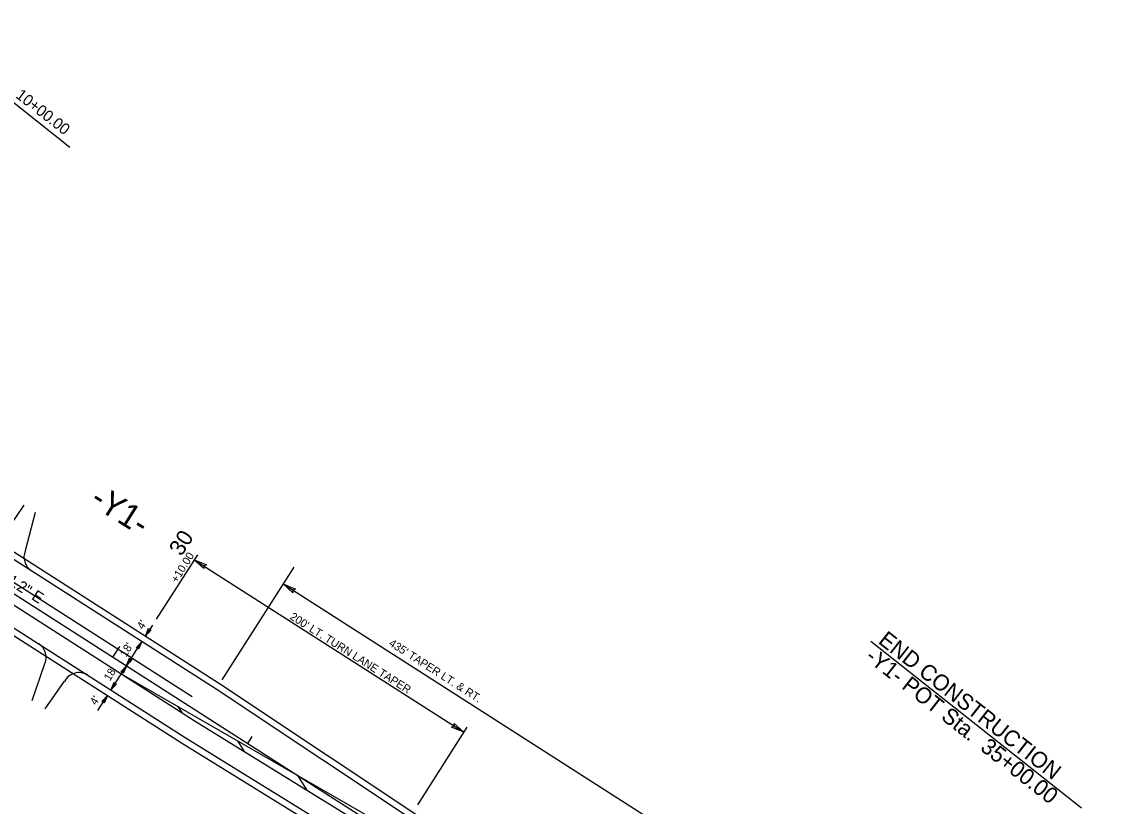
# Model space of a CAD drawing. Extents: x 1778969 to 1790720, y 807089 to 817794.
# Drawn here: x 1783038 to 1783712, y 813904 to 814394 of the extents above; entities that cross this region are included whole.
import ezdxf

# ---------------------------------------------------------------- set-up
doc = ezdxf.new("R2010")
doc.units = 0
for name, color, linetype in [('Prop Dimension', 7, 'Continuous'), ('Prop Dimension Text', 7, 'Continuous'), ('Prop EOT', 7, 'Continuous'), ('Prop Hatching', 7, 'Continuous'), ('Prop Horizontal Alignment', 7, 'Continuous'), ('Prop Horizontal Alignment Direction Label', 7, 'Continuous'), ('Prop Horizontal Alignment Station Label', 7, 'Continuous'), ('Prop Horizontal Alignment Tick Label', 7, 'Continuous'), ('Prop Horizontal Alignment Tick Large', 7, 'Continuous'), ('Prop Horizontal Alignment Tick Small', 7, 'Continuous'), ('Prop Lane Lines', 7, 'Continuous'), ('Prop Paved Shoulder', 7, 'Continuous'), ('Prop Terminator CELL', 7, 'Continuous')]:
    doc.layers.add(name, color=color, linetype=linetype)

msp = doc.modelspace()

# ---------------------------------------------------------------- linework, layer by layer
at = {"layer": 'Prop Dimension'}
for p, q in [((1783147.49, 814061.43), (1783121.79, 814021.23)), ((1783145.47, 814058.27), (1783313.97, 813950.53)), ((1783207.79, 814053.63), (1783162.81, 813983.28)), ((1783201.09, 814043.16), (1783567.58, 813808.82)), ((1783119.4, 814017.49), (1783114.99, 814010.59)), ((1783103.14, 813992.06), (1783112.83, 814007.22)), ((1783093.46, 813976.92), (1783103.14, 813992.06)), ((1783085.22, 813964.03), (1783091.28, 813973.52)), ((1783315.99, 813953.68), (1783284.97, 813905.17))]:
    msp.add_line(p, q, dxfattribs=at)
at = {"layer": 'Prop EOT'}
for p, q in [((1782662.57, 814295.14), (1783159.17, 813977.59)), ((1782643.17, 814264.81), (1783139.78, 813947.26)), ((1783038.96, 814092.44), (1783027.58, 814075.56)), ((1783046.17, 814087.83), (1783039.93, 814063.75)), ((1783044.28, 813970.34), (1783051.88, 813992.76)), ((1783052.47, 813965.1), (1783064.54, 813982.34)), ((1783159.17, 813977.59), (1783521.6, 813736.91)), ((1783139.78, 813947.26), (1783372.48, 813803.87))]:
    msp.add_line(p, q, dxfattribs=at)
for centre, start, end in [((1783049.13, 814059.83), 156.87272, 237.40395), ((1783042.97, 813997.29), 333.01934, 57.40395), ((1783073.45, 813977.8), 57.40395, 153.01934)]:
    msp.add_arc(centre, 10, start, end, dxfattribs=at)
at = {"layer": 'Prop Hatching'}
for p, q in [((1783135.27, 813966.68), (1783137.73, 813962.82)), ((1783172.56, 813945.26), (1783176.84, 813938.51)), ((1783209.84, 813923.84), (1783215.75, 813914.53))]:
    msp.add_line(p, q, dxfattribs=at)
at = {"layer": 'Prop Horizontal Alignment'}
msp.add_line((1782652.87, 814279.97), (1783782.01, 813557.97), dxfattribs=at)
at = {"layer": 'Prop Horizontal Alignment Station Label'}
for p, q in [((1782971.22, 814392.32), (1783067.79, 814315.86)), ((1783568.39, 814007.5), (1783700.03, 813903.28))]:
    msp.add_line(p, q, dxfattribs=at)
at = {"layer": 'Prop Horizontal Alignment Tick Large'}
msp.add_line((1783094.71, 813997.44), (1783099.02, 814004.18), dxfattribs=at)
at = {"layer": 'Prop Horizontal Alignment Tick Small'}
msp.add_line((1783178.96, 813943.57), (1783181.65, 813947.79), dxfattribs=at)
at = {"layer": 'Prop Lane Lines'}
for p, q in [((1782656.1, 814285.03), (1783144.28, 813972.87)), ((1782649.64, 814274.92), (1783146.07, 813957.48)), ((1783099.9, 813987), (1783273.52, 813887.26)), ((1783146.07, 813957.48), (1783448.66, 813770.97))]:
    msp.add_line(p, q, dxfattribs=at)
at = {"layer": 'Prop Paved Shoulder'}
for p, q in [((1782664.72, 814298.51), (1783161.32, 813980.96)), ((1782641.02, 814261.44), (1783137.62, 813943.89)), ((1783161.38, 813980.92), (1783523.81, 813740.24)), ((1783137.68, 813943.86), (1783382.9, 813792.75))]:
    msp.add_line(p, q, dxfattribs=at)
at = {"layer": 'Prop Terminator CELL'}
for points in [[(1783151.55, 814052.73), (1783145.47, 814058.27), (1783153.11, 814055.09), (1783151.46, 814054.44)], [(1783207.17, 814037.62), (1783201.09, 814043.16), (1783208.73, 814039.98), (1783207.08, 814039.33)], [(1783118.53, 814014.48), (1783114.99, 814010.59), (1783117.02, 814015.48), (1783117.44, 814014.43)], [(1783109.29, 814003.34), (1783112.83, 814007.22), (1783110.8, 814002.33), (1783110.38, 814003.39)], [(1783106.68, 813995.94), (1783103.14, 813992.06), (1783105.17, 813996.94), (1783105.59, 813995.89)], [(1783099.59, 813988.17), (1783103.14, 813992.06), (1783101.1, 813987.17), (1783100.69, 813988.22)], [(1783097, 813980.81), (1783093.46, 813976.92), (1783095.49, 813981.81), (1783095.91, 813980.76)], [(1783087.74, 813969.64), (1783091.28, 813973.52), (1783089.25, 813968.63), (1783088.83, 813969.69)], [(1783307.9, 813956.06), (1783313.97, 813950.53), (1783306.33, 813953.7), (1783307.98, 813954.36)]]:
    msp.add_lwpolyline(points, close=True, dxfattribs=at)

# ---------------------------------------------------------------- texts
at = {"layer": 'Prop Dimension Text'}
for s, rotation, p in [('+10.00', 58.03752, (1783134.82, 814043.45)), ("200' LT. TURN LANE TAPER", 327.58885, (1783204.85, 814021.51)), ("4'", 58.21734, (1783113.51, 814014.34)), ("18'", 58.21734, (1783102.94, 813997.12)), ("435' TAPER LT. & RT.", 327.42811, (1783266.74, 814004.94)), ("18'", 58.21734, (1783092.85, 813982.18)), ("4'", 58.21734, (1783084.15, 813967.03))]:
    msp.add_text(s, height=5, rotation=rotation, dxfattribs=at).set_placement(p)
at = {"layer": 'Prop Horizontal Alignment Direction Label'}
msp.add_text('S 57%%d 24\' 14.2" E', height=7, rotation=327.40395, dxfattribs=at).set_placement((1782988.94, 814068.67))
at = {"layer": 'Prop Horizontal Alignment Station Label'}
for s, height, rotation, p in [('-DR1- POT Sta.  10+00.00', 7, 321.98516, (1782977.27, 814391.26)), ('-Y1-', 15, 327.66011, (1783079.62, 814093.18)), ('END CONSTRUCTION', 10, 321.83262, (1783572.44, 814006.59)), ('-Y1- POT Sta.  35+00.00', 10, 321.83262, (1783564.34, 813996.29))]:
    msp.add_text(s, height=height, rotation=rotation, dxfattribs=at).set_placement(p)
at = {"layer": 'Prop Horizontal Alignment Tick Label'}
msp.add_text('30', height=10, rotation=57.40395, dxfattribs=at).set_placement((1783137.55, 814059.98))

doc.saveas('drawing.dxf')
